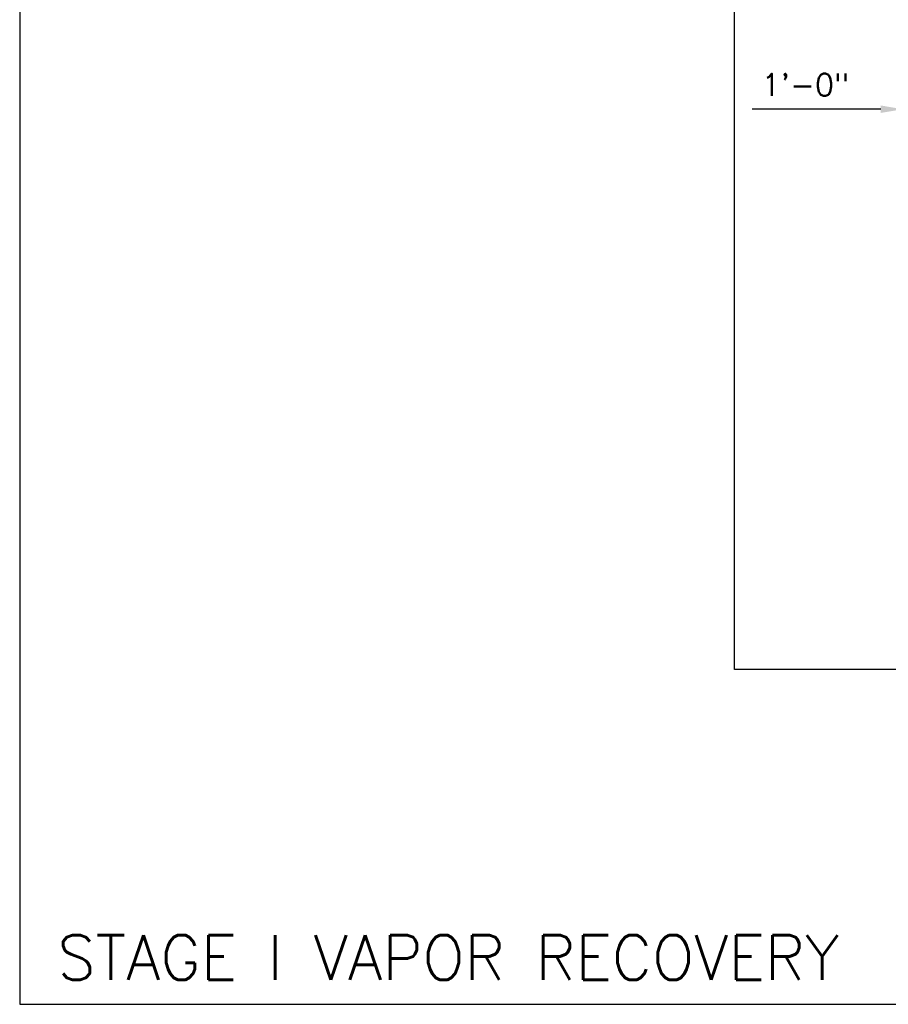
# Model space of a CAD drawing. Extents: x -169 to 6736, y -208 to 3022.
# Tile 403 of 656: x 1176 to 1410, y 1128 to 1393. Entities that reach past the tile are written whole.
import ezdxf

# ---------------------------------------------------------------- set-up
doc = ezdxf.new("R2010")
doc.units = 0
doc.header["$MEASUREMENT"] = 0
doc.header["$PDSIZE"] = 1
doc.layers.get('DEFPOINTS').update_dxf_attribs({"linetype": 'CONTINUOUS'})
for name, color, linetype in [('DIM', 3, 'CONTINUOUS'), ('FREEZE-OUTLINE-TITLES', 60, 'CONTINUOUS'), ('TANK-SLAB', 6, 'CONTINUOUS')]:
    doc.layers.add(name, color=color, linetype=linetype)
doc.styles.add('SIMPLEX', font='simplex')
doc.dimstyles.new('DIM64', dxfattribs={"dimscale": 64, "dimtxt": 0.09375, "dimasz": 0.09375, "dimexe": 0.0625, "dimexo": 0.0625, "dimgap": 0.046875, "dimtad": 1, "dimdec": 4, "dimzin": 3, "dimdsep": 46, "dimlunit": 4, "dimtxsty": 'SIMPLEX', "dimcen": 0, "dimclrd": 256, "dimclre": 256, "dimclrt": 256, "dimadec": 0, "dimazin": 0, "dimtfac": 1, "dimtdec": 4, "dimtmove": 0, "dimatfit": 3, "dimfxl": 1, "dimfrac": 2, "dimtolj": 1, "dimtzin": 0, "dimarcsym": 0})

# ---------------------------------------------------------------- blocks, each defined once
blk = doc.blocks.new('*D80')
at = {"layer": 'DEFPOINTS', "color": 0, "transparency": 16777216}
for p in [(1413.58, 1380.02), (1425.62, 1368.56), (1425.62, 1317.02)]:
    blk.add_point(p, dxfattribs=at)
at = {"layer": 'DIM', "lineweight": -2, "transparency": 16777216}
for p, q in [((1413.58, 1376.02), (1413.58, 1364.56)), ((1425.62, 1321.02), (1425.62, 1372.56)), ((1407.58, 1368.56), (1373.01, 1368.56)), ((1425.62, 1368.56), (1413.58, 1368.56)), ((1431.62, 1368.56), (1437.62, 1368.56))]:
    blk.add_line(p, q, dxfattribs=at)
at = {"layer": 'DIM', "transparency": 16777216}
for points in [[(1407.58, 1369.56), (1407.58, 1367.56), (1413.58, 1368.56)], [(1431.62, 1369.56), (1431.62, 1367.56), (1425.62, 1368.56)]]:
    blk.add_solid(points, dxfattribs=at)
at = {"layer": 'DIM', "transparency": 16777216, "insert": (1387.3, 1375.13), "char_height": 6, "attachment_point": 5, "style": 'SIMPLEX'}
blk.add_mtext('\\A1;1\'-0"', dxfattribs=at)

msp = doc.modelspace()

# ---------------------------------------------------------------- linework, layer by layer
at = {"layer": 'FREEZE-OUTLINE-TITLES', "linetype": 'Continuous'}
msp.add_lwpolyline([(2220, 1668.02207), (1176, 1668.02207), (1176, 1128.01471), (2220, 1128.01471)], close=True, dxfattribs=at)
at = {"layer": 'TANK-SLAB'}
msp.add_lwpolyline([(2031.77254, 1578.01839), (2031.77254, 1218.01839), (1368.26597, 1218.01839), (1368.26597, 1578.01839)], close=True, dxfattribs=at)

# ---------------------------------------------------------------- texts
at = {"layer": 'FREEZE-OUTLINE-TITLES', "linetype": 'Continuous', "insert": (1186.11896, 1134.59727), "char_height": 12, "attachment_point": 7, "style": 'SIMPLEX'}
msp.add_mtext('\\A1;STAGE I VAPOR RECOVERY ', dxfattribs=at)

# ---------------------------------------------------------------- dimensions: what is measured, and where the dimension line sits
at = {"layer": 'DIM'}
dim = msp.add_linear_dim(base=(1425.62181, 1368.56314), p1=(1413.58331, 1380.01686), p2=(1425.62181, 1317.01839), angle=0, text='1\'-0"', dimstyle='DIM64', dxfattribs=at)
dim.commit()
dim.dimension.update_dxf_attribs({"geometry": '*D80', "text_midpoint": (1387.2976, 1368.56314), "dimtype": 160})

doc.saveas('drawing.dxf')
